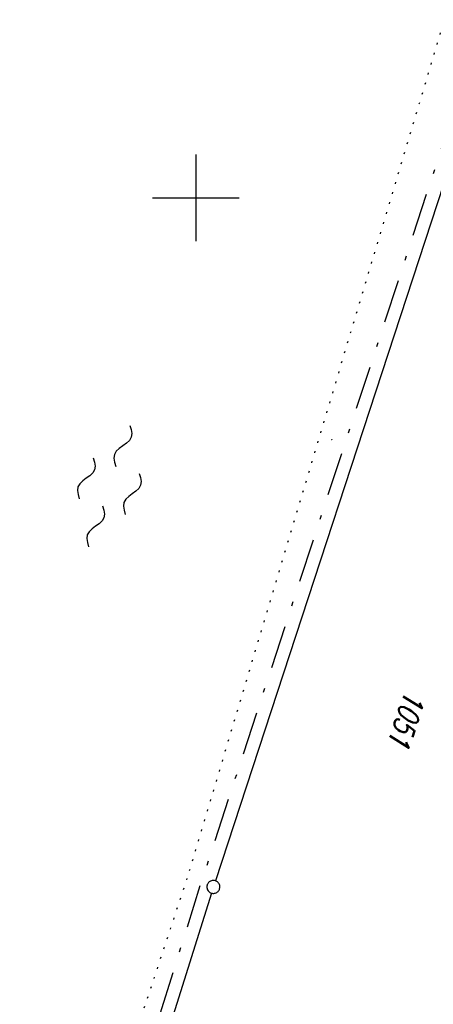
# Model space of a CAD drawing. Extents: x 510526 to 513920, y 467229 to 478797.
# Tile 353 of 467: x 512180 to 512227, y 475807 to 475921. Entities that reach past the tile are written whole.
import ezdxf

# ---------------------------------------------------------------- set-up
doc = ezdxf.new("R2010")
doc.units = 0
doc.header["$LTSCALE"] = 10
doc.header["$MEASUREMENT"] = 0
for name, pattern in [('LT00', [0]), ('LT08', [0.42, 0.2, -0.1, 0.02, -0.1]), ('PUNKTX2_STR', [0.6, 0.1, -0.5])]:
    doc.linetypes.add(name, pattern=pattern)
doc.layers.get('0').update_dxf_attribs({"linetype": 'LT00'})
for name, color, linetype in [('--WASSER_GRENZE', 180, 'PUNKTX2_STR'), ('--WASSER_NUTZUNG', 180, 'Continuous'), ('DFK_FLUR_NR', 250, 'LT00'), ('DFK_GZPKT', 250, 'LT00'), ('DFK_KATASTER', 250, 'LT00'), ('DFK_TOPO-SYM', 252, 'LT00'), ('GEMEINDEGRENZE', 3, 'LT08'), ('V89_RASTER', 250, 'LT00')]:
    doc.layers.add(name, color=color, linetype=linetype)
doc.styles.get("Standard").update_dxf_attribs({"font": 'romans.shx'})

# ---------------------------------------------------------------- blocks, each defined once
blk = doc.blocks.new('SYMB7301')
at = {"color": 0, "linetype": 'ByBlock'}
for p, q in [((-0.128693, 0), (0, 0.128693)), ((0, -0.128693), (-0.128693, 0)), ((0, 0.128693), (0.128693, 0)), ((0.128693, 0), (0, -0.128693)), ((0.000059, -0.009738), (0.000059, 0.009897)), ((-0.00901, -0.004339), (-0.002225, -0.009749))]:
    blk.add_line(p, q, dxfattribs=at)
for points in [[(-0.002225, 0.009749), (-0.00901, 0.004339), (-0.00901, -0.004339)], [(0.01, 0), (0.006235, 0.007818), (-0.002225, 0.009749)], [(-0.002225, -0.009749), (0.006235, -0.007818), (0.01, 0)]]:
    blk.add_lwpolyline(points, dxfattribs=at)
blk = doc.blocks.new('SYMB7010')
at = {"color": 0, "linetype": 'ByBlock'}
for points in [[(-0.031408, 0.499213), (-0.093728, 0.49134), (-0.15457, 0.475719), (-0.212975, 0.452595), (-0.268021, 0.422333), (-0.31884, 0.385411), (-0.36463, 0.342411), (-0.40467, 0.29401), (-0.438329, 0.240973), (-0.465074, 0.184136), (-0.484486, 0.124395), (-0.496256, 0.062692), (-0.5002, 0)], [(-0.5002, 0), (-0.496256, -0.062692), (-0.484486, -0.124395), (-0.465075, -0.184136), (-0.438329, -0.240973), (-0.404671, -0.29401), (-0.36463, -0.342411), (-0.31884, -0.385411), (-0.268021, -0.422333), (-0.212975, -0.452595), (-0.154571, -0.475719), (-0.093728, -0.49134), (-0.031408, -0.499213), (0.031408, -0.499213)], [(0.5002, 0), (0.496256, 0.062692), (0.484485, 0.124395), (0.465074, 0.184136), (0.438329, 0.240973), (0.40467, 0.29401), (0.36463, 0.342411), (0.31884, 0.385411), (0.268021, 0.422333), (0.212975, 0.452595), (0.15457, 0.475719), (0.093728, 0.49134), (0.031408, 0.499213), (-0.031408, 0.499213)], [(0.031408, -0.499213), (0.093728, -0.491341), (0.15457, -0.475719), (0.212975, -0.452595), (0.268021, -0.422333), (0.31884, -0.385411), (0.36463, -0.342411), (0.404671, -0.294011), (0.438329, -0.240974), (0.465075, -0.184136), (0.484486, -0.124395), (0.496256, -0.062692), (0.500201, 0)]]:
    blk.add_lwpolyline(points, dxfattribs=at)
blk = doc.blocks.new('SYMB7250')
at = {"color": 0, "linetype": 'ByBlock'}
for points in [[(-0.25, 0.28), (-0.208333, 0.308889), (-0.166667, 0.331111), (-0.125, 0.34), (-0.083333, 0.331111), (-0.041667, 0.308889), (0, 0.28)], [(0, 0.28), (0.041667, 0.251111), (0.083333, 0.228889), (0.125, 0.22), (0.166667, 0.228889), (0.208333, 0.251111), (0.25, 0.28)], [(-0.74, 0), (-0.698333, 0.028889), (-0.656667, 0.051111), (-0.615, 0.06), (-0.573333, 0.051111), (-0.531667, 0.028889), (-0.49, 0)], [(-0.49, 0), (-0.448333, -0.028889), (-0.406667, -0.051111), (-0.365, -0.06), (-0.323333, -0.051111), (-0.281667, -0.028889), (-0.24, 0)], [(0.24, 0), (0.281667, 0.028889), (0.323333, 0.051111), (0.365, 0.06), (0.406667, 0.051111), (0.448333, 0.028889), (0.49, 0)], [(0.49, 0), (0.531667, -0.028889), (0.573333, -0.051111), (0.615, -0.06), (0.656667, -0.051111), (0.698333, -0.028889), (0.74, 0)], [(-0.25, -0.28), (-0.208333, -0.251111), (-0.166667, -0.228889), (-0.125, -0.22), (-0.083333, -0.228889), (-0.041667, -0.251111), (0, -0.28)], [(0, -0.28), (0.041667, -0.308889), (0.083333, -0.331111), (0.125, -0.34), (0.166667, -0.331111), (0.208333, -0.308889), (0.25, -0.28)]]:
    blk.add_lwpolyline(points, dxfattribs=at)

msp = doc.modelspace()

# ---------------------------------------------------------------- linework, layer by layer
at = {"layer": '--WASSER_GRENZE', "ltscale": 0.2}
for p, q in [((512228.52, 475920.19), (512198.97, 475821.43)), ((512198.97, 475821.43), (512191.66, 475799.33))]:
    msp.add_line(p, q, dxfattribs=at)
at = {"layer": 'DFK_KATASTER'}
for p, q in [((512233.82, 475917.73), (512202.24, 475821.15)), ((512201.79, 475819.72), (512195.41, 475799.37))]:
    msp.add_line(p, q, dxfattribs=at)
at = {"layer": 'GEMEINDEGRENZE', "ltscale": 2.5, "flags": 128}
msp.add_lwpolyline([(512449.04, 475402.04), (512420.18, 475407.56), (512394.81, 475414.05), (512349.27, 475430.89), (512332.55, 475438.84), (512267.81, 475490.73), (512251.31, 475522.19), (512242.37, 475555.3), (512229.97, 475584.98), (512227.01, 475610.4), (512238.86, 475661.14), (512275.55, 475791.69), (512297.96, 475860.4), (512299.32, 475864.34), (512322.1, 475898.59), (512340.39, 475931.96), (512366.59, 476019.31), (512318.09, 476028.59), (512312.28, 476031.12), (512305.69, 476033.81), (512287.82, 475996.96), (512243.16, 475928.69), (512232.75, 475919.29), (512200.58, 475820.9), (512193.73, 475799.02), (512174.8, 475704.06), (512153.08, 475591.51), (512137.53, 475520.72), (512131.52, 475505.41), (512079.51, 475365.74), (512045.16, 475285.06), (511996.85, 475193.51), (511968.58, 475139.95), (511923.93, 475031.14), (511909.15, 474966.23), (511901.23, 474898.74), (511940.21, 474729.59), (511948.11, 474671.17), (511959.93, 474649.28), (511949.37, 474579.35), (511923.59, 474424.01), (511922.29, 474397.28), (511902.07, 474265.53), (511883.42, 474171.19), (511840.83, 474046.67), (511811.06, 474002.19), (511789.86, 473974.02), (511738.64, 473910.57), (511734.93, 473905.97), (511711.9, 473880.46), (511676.78, 473841.54), (511661.06, 473825.37), (511656.15, 473820.18), (511647.79, 473811.31), (511604.86, 473771.83), (511589.09, 473758.2), (511554.15, 473690.45), (511530.62, 473670.04), (511510.61, 473640.16), (511417.15, 473647.45), (511399.93, 473617.63), (511399.3, 473598.99), (511391.57, 473572.16), (511385.53, 473532.59), (511382.42, 473506.57), (511379.56, 473490.69), (511376.76, 473467.53), (511377.2, 473446.76), (511375.16, 473429.8), (511374.8, 473404.87), (511375.41, 473387.27), (511377.46, 473378.27), (511379.75, 473364.15), (511381.83, 473342.87), (511384.51, 473307.86), (511383.01, 473292.21), (511378.94, 473272.5), (511363.92, 473241.63), (511343.54, 473221.82), (511333.86, 473218.85), (511320.58, 473208.55), (511312.84, 473198.8), (511304.61, 473186.13), (511295.34, 473174.25), (511276.67, 473143.26), (511247.06, 473107.83), (511220.15, 473075.52), (511209.96, 473060.18), (511192.69, 473040.29), (511159.71, 473009.47), (511137.79, 472985.62), (511138.23, 472997.66), (511133.95, 473001.3), (511127.75, 472996.4), (511117.54, 472978.81), (511095.45, 472960.68), (511068.72, 472945.37), (511062.62, 472935.67), (511054.27, 472932.27), (511004.99, 472918.68), (510993.39, 472905.55), (510985.6, 472889.86), (510969.16, 472866.89), (510956.82, 472847.22), (510952.63, 472840.3), (510942.14, 472834.76), (510925.19, 472825.03), (510922.97, 472827.25), (510875.46, 472874.79), (510825.13, 472925.2), (510821.3, 472929.06), (510869.78, 472985.54), (510927.92, 473053.12), (510935.97, 473062.47), (510982.9, 473117.01), (510983.35, 473117.61), (510990.27, 473126.7), (510995.26, 473137.2), (510997.98, 473148.98), (510999.63, 473159.45), (511014.29, 473252.43)], dxfattribs=at)
at = {"layer": 'V89_RASTER'}
for p, q in [((512200, 475905), (512200, 475895)), ((512195, 475900), (512205, 475900))]:
    msp.add_line(p, q, dxfattribs=at)

# ---------------------------------------------------------------- block references
at = {"layer": '--WASSER_NUTZUNG', "xscale": 9.999999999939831, "yscale": 10.00000000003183, "zscale": 10, "rotation": 251.2882999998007}
msp.add_blockref('SYMB7250', (512190, 475866.72), dxfattribs=at)
at = {"layer": 'DFK_GZPKT', "xscale": 1.499999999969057, "yscale": 1.5, "zscale": 1.5, "rotation": 251.2881100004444}
msp.add_blockref('SYMB7010', (512202.01, 475820.44), dxfattribs=at)
at = {"layer": 'DFK_TOPO-SYM', "xscale": 0.1, "yscale": 0.1, "zscale": 0.1, "rotation": 359.99968}
msp.add_blockref('SYMB7301', (512215.66, 475872.07), dxfattribs=at)

# ---------------------------------------------------------------- texts
at = {"layer": 'DFK_FLUR_NR', "oblique": 13.754, "width": 0.75}
msp.add_text('1051', height=2.5, rotation=251.3214, dxfattribs=at).set_placement((512224.2, 475843.28))

doc.saveas('drawing.dxf')
